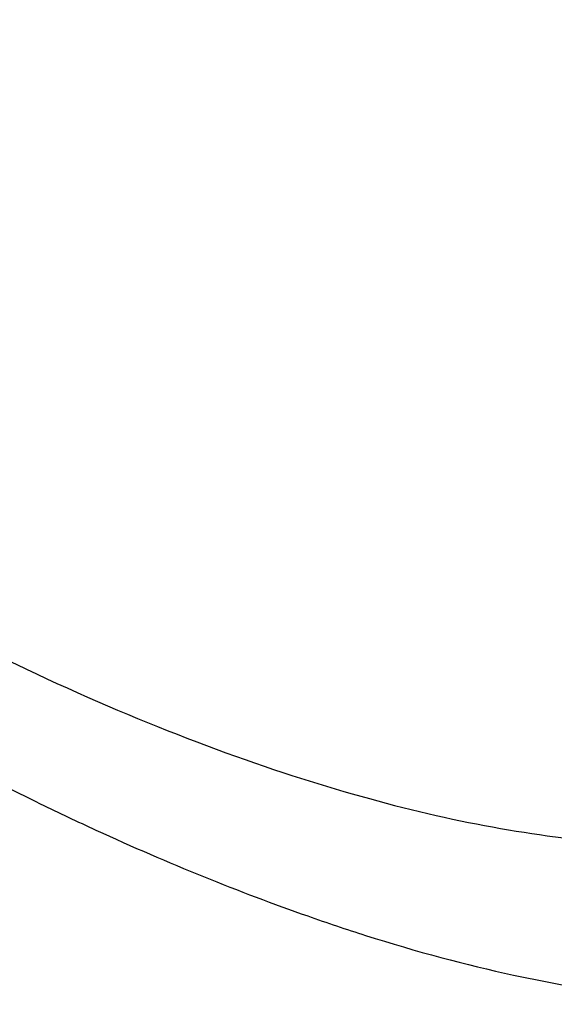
# Model space of a CAD drawing. Header units: millimetres. Extents: x 0 to 4378, y 0 to 2397.
# Tile 557 of 656: x 2603.07 to 2611.46, y 917.43 to 932.88. Entities that reach past the tile are written whole.
import ezdxf

# ---------------------------------------------------------------- set-up
doc = ezdxf.new("R2010")
doc.units = ezdxf.units.MM
doc.header["$LTSCALE"] = 0.2
doc.layers.add('01_Object Line', color=4, linetype='Continuous')

# ---------------------------------------------------------------- blocks, each defined once
blk = doc.blocks.new('Blk$A18R2-0W24D')
for points, knots in [([(-137.112, 62.857), (-137.082, 62.84), (-137.054, 62.824), (-136.997, 62.792), (-136.968, 62.775), (-136.882, 62.726), (-136.825, 62.694), (-136.653, 62.597), (-136.538, 62.534), (-136.196, 62.345), (-135.97, 62.223), (-135.297, 61.866), (-134.855, 61.642), (-134.126, 61.286), (-133.835, 61.148), (-132.403, 60.49), (-131.293, 60.042), (-129.918, 59.56), (-129.616, 59.458), (-128.513, 59.108), (-127.739, 58.901), (-125.997, 58.524), (-125.053, 58.39), (-124.053, 58.332), (-123.94, 58.327), (-122.64, 58.281), (-121.561, 58.4), (-119.538, 58.986), (-118.627, 59.493), (-117.164, 60.884), (-116.608, 61.77), (-116.078, 63.353), (-115.952, 63.906), (-115.542, 66.895), (-115.956, 69.921), (-117.901, 75.755), (-119.047, 78.344), (-121.946, 83.729), (-123.694, 86.517), (-125.69, 89.311)], [-8.649689, -8.649689, -8.649689, -8.649689, -8.637409, -8.637409, -8.624985, -8.624985, -8.600078, -8.600078, -8.550156, -8.550156, -8.450665, -8.450665, -8.252393, -8.252393, -8.119323, -8.119323, -7.592166, -7.592166, -7.442693, -7.442693, -7.047186, -7.047186, -6.520095, -6.520095, -6.453502, -6.453502, -5.733954, -5.733954, -4.923941, -4.923941, -4.117004, -4.117004, -3.731257, -3.731257, -2.166854, -2.166854, -1.083067, -1.083067, -0.000001, -0.000001, -0.000001, -0.000001]), ([(-137.631, 65.108), (-137.608, 65.095), (-137.59, 65.084), (-137.55, 65.062), (-137.53, 65.05), (-137.469, 65.015), (-137.429, 64.993), (-137.308, 64.924), (-137.227, 64.878), (-136.982, 64.741), (-136.818, 64.651), (-136.303, 64.372), (-135.956, 64.19), (-133.875, 63.139), (-132.181, 62.436), (-129.137, 61.432), (-127.746, 61.1), (-124.185, 60.62), (-122.241, 60.812), (-119.108, 62.298), (-117.87, 63.72), (-116.949, 68.164), (-117.21, 70.929), (-118.831, 76.283), (-119.796, 78.619), (-122.297, 83.535), (-123.823, 86.089), (-125.596, 88.691)], [-8.642266, -8.642266, -8.642266, -8.642266, -8.632346, -8.632346, -8.622197, -8.622197, -8.601866, -8.601866, -8.560989, -8.560989, -8.477588, -8.477588, -8.298471, -8.298471, -7.409545, -7.409545, -6.575204, -6.575204, -5.096739, -5.096739, -3.506638, -3.506638, -2.014963, -2.014963, -1.012761, -1.012761, -0.000001, -0.000001, -0.000001, -0.000001])]:
    blk.add_open_spline(points, degree=3, knots=knots)

msp = doc.modelspace()

# ---------------------------------------------------------------- block references
at = {"layer": '01_Object Line'}
msp.add_blockref('Blk$A18R2-0W24D', (2737.807, 859.146), dxfattribs=at)

doc.saveas('drawing.dxf')
